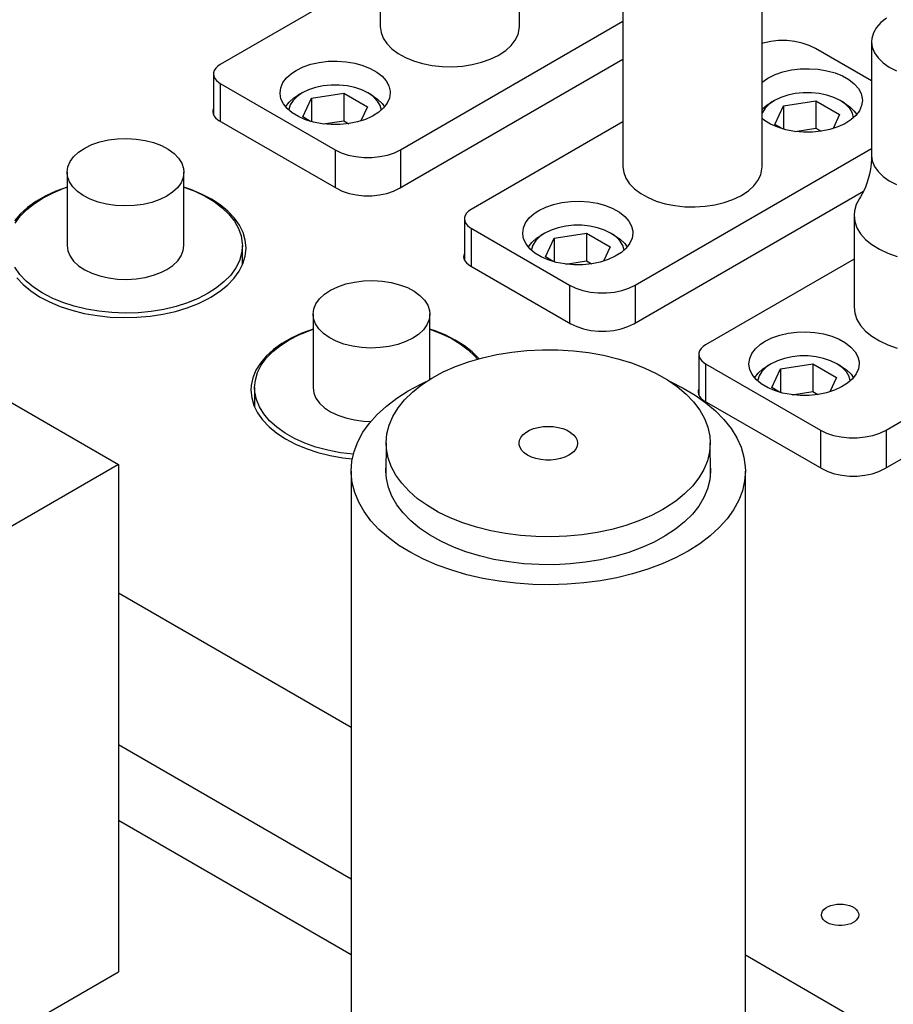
# Model space of a CAD drawing. Header units: inches. Extents: x 3 to 351, y 4 to 271.
# Tile 318 of 530: x 133.03 to 137.74, y 250.75 to 256.05. Entities that reach past the tile are written whole.
import ezdxf

# ---------------------------------------------------------------- set-up
doc = ezdxf.new("R2010")
doc.units = ezdxf.units.IN
doc.header["$LTSCALE"] = 0.5
doc.header["$MEASUREMENT"] = 0
doc.layers.add('DSS', color=7, linetype='Continuous')

msp = doc.modelspace()

# ---------------------------------------------------------------- linework, layer by layer
at = {"layer": 'DSS', "color": 9, "linetype": 'Continuous'}
for p, q in [((134.9765, 256.6344), (134.9765, 256.017)), ((135.7265, 256.017), (135.7265, 256.6344)), ((136.2847, 256.3669), (136.2847, 255.2617)), ((137.0347, 255.2617), (137.0347, 256.3669)), ((137.7049, 256.0628), (137.6744, 256.0382)), ((137.6508, 256.0112), (137.6344, 255.9825)), ((137.6744, 256.0382), (137.6508, 256.0112)), ((137.6259, 255.9527), (137.6246, 255.9354)), ((137.6344, 255.9825), (137.6259, 255.9527)), ((137.6246, 255.9354), (137.6246, 255.323)), ((137.6246, 255.9354), (137.6286, 255.9052)), ((137.6286, 255.9052), (137.6405, 255.8758)), ((137.6405, 255.8758), (137.66, 255.8477)), ((137.66, 255.8477), (137.6867, 255.8217)), ((137.6867, 255.8217), (137.7199, 255.7983)), ((137.7199, 255.7983), (137.7589, 255.7781)), ((137.6246, 255.323), (137.6243, 255.306)), ((137.6223, 255.2772), (137.6187, 255.2491)), ((137.6243, 255.306), (137.6223, 255.2772)), ((137.6135, 255.2222), (137.6071, 255.1968)), ((137.6187, 255.2491), (137.6135, 255.2222)), ((137.5913, 255.1516), (137.5827, 255.1323)), ((137.5996, 255.1732), (137.5913, 255.1516)), ((137.6071, 255.1968), (137.5996, 255.1732)), ((137.5654, 255.1004), (137.5593, 255.0908)), ((137.574, 255.1152), (137.5654, 255.1004)), ((137.5827, 255.1323), (137.574, 255.1152)), ((137.5419, 255.0582), (137.5323, 255.0246)), ((137.5593, 255.0909), (137.5419, 255.0582)), ((137.5323, 255.0246), (137.5303, 255.0004)), ((137.5303, 255.0004), (137.5303, 254.5065)), ((137.5303, 255.0004), (137.5343, 254.9664)), ((137.5343, 254.9664), (137.5462, 254.9329)), ((137.5462, 254.9329), (137.5659, 254.9007)), ((137.5659, 254.9007), (137.5928, 254.8704)), ((131.4448, 254.8825), (133.5661, 253.6578)), ((137.5928, 254.8704), (137.6266, 254.8423)), ((137.6266, 254.8423), (137.6667, 254.8172)), ((137.6667, 254.8172), (137.7122, 254.7955)), ((137.7122, 254.7955), (137.7624, 254.7774)), ((133.5661, 253.6578), (132.5054, 253.0454)), ((133.5661, 253.6578), (133.5661, 250.9241)), ((133.5661, 252.1489), (134.8194, 251.4253)), ((133.5661, 251.7406), (134.8194, 251.017)), ((132.5054, 250.3118), (133.5661, 250.9241))]:
    msp.add_line(p, q, dxfattribs=at)
at = {"layer": 'DSS', "color": 132, "linetype": 'Continuous'}
for p, q in [((134.9765, 256.3108), (134.1141, 255.8129)), ((134.9765, 256.017), (134.9805, 255.9855)), ((135.0864, 255.3536), (136.2847, 256.0454)), ((135.719, 255.9738), (135.726, 256.0051)), ((135.726, 256.0051), (135.7265, 256.017)), ((134.9805, 255.9855), (134.9924, 255.9546)), ((134.9924, 255.9546), (135.012, 255.9251)), ((135.7042, 255.9433), (135.719, 255.9738)), ((135.012, 255.9251), (135.0388, 255.8975)), ((135.0388, 255.8975), (135.0722, 255.8725)), ((135.6525, 255.8878), (135.6819, 255.9145)), ((135.6819, 255.9145), (135.7042, 255.9433)), ((137.0402, 255.9284), (137.0347, 255.9268)), ((137.0811, 255.937), (137.0402, 255.9284)), ((137.124, 255.9413), (137.0811, 255.937)), ((137.1676, 255.9413), (137.124, 255.9413)), ((137.2105, 255.937), (137.1676, 255.9413)), ((137.2515, 255.9284), (137.2105, 255.937)), ((137.2892, 255.9158), (137.2515, 255.9284)), ((137.3226, 255.8996), (137.2892, 255.9158)), ((137.6246, 255.7253), (137.3226, 255.8996)), ((135.0722, 255.8725), (135.1116, 255.8506)), ((135.0793, 255.1454), (136.2847, 255.8413)), ((135.1116, 255.8506), (135.1561, 255.8322)), ((135.5229, 255.8244), (135.5696, 255.8409)), ((135.5696, 255.8409), (135.6117, 255.8611)), ((135.6117, 255.8611), (135.6167, 255.8639)), ((135.6167, 255.8639), (135.6525, 255.8878)), ((134.0892, 255.7923), (134.0818, 255.7805)), ((134.1001, 255.8032), (134.0892, 255.7923)), ((134.1141, 255.8129), (134.1001, 255.8032)), ((134.5229, 255.781), (134.56, 255.7992)), ((134.56, 255.7992), (134.6018, 255.8136)), ((134.6018, 255.8136), (134.6471, 255.8239)), ((134.6471, 255.8239), (134.6948, 255.8298)), ((134.6948, 255.8298), (134.7434, 255.8311)), ((134.7434, 255.8311), (134.7918, 255.8278)), ((134.7918, 255.8278), (134.8385, 255.8199)), ((134.8385, 255.8199), (134.8825, 255.8078)), ((134.8825, 255.8078), (134.9224, 255.7917)), ((134.9224, 255.7917), (134.9572, 255.772)), ((135.1561, 255.8322), (135.2048, 255.8177)), ((135.2048, 255.8177), (135.2566, 255.8075)), ((135.2566, 255.8075), (135.3104, 255.8018)), ((135.3104, 255.8018), (135.3651, 255.8006)), ((135.3651, 255.8006), (135.4195, 255.8041)), ((135.4195, 255.8041), (135.4725, 255.8121)), ((135.4725, 255.8121), (135.5229, 255.8244)), ((137.1927, 255.7831), (137.2403, 255.7889)), ((137.2403, 255.7889), (137.289, 255.7902)), ((137.289, 255.7902), (137.3373, 255.7869)), ((137.3373, 255.7869), (137.3841, 255.7791)), ((134.078, 255.7681), (134.0775, 255.7618)), ((134.0775, 255.7618), (134.0775, 255.5401)), ((134.0775, 255.7618), (134.0794, 255.7493)), ((134.0818, 255.7805), (134.078, 255.7681)), ((134.0794, 255.7493), (134.085, 255.7372)), ((134.085, 255.7372), (134.0942, 255.7258)), ((134.4518, 255.7151), (134.4712, 255.7408)), ((134.4712, 255.7408), (134.4977, 255.7644)), ((134.4977, 255.7644), (134.5229, 255.781)), ((134.9572, 255.772), (134.9859, 255.7494)), ((134.9859, 255.7494), (135.0079, 255.7243)), ((137.0347, 255.7168), (137.0657, 255.7385)), ((137.0657, 255.7385), (137.0685, 255.7401)), ((137.0685, 255.7401), (137.1056, 255.7583)), ((137.1056, 255.7583), (137.1474, 255.7728)), ((137.1474, 255.7728), (137.1927, 255.7831)), ((137.3841, 255.7791), (137.428, 255.767)), ((137.428, 255.767), (137.4679, 255.7509)), ((137.4679, 255.7509), (137.5027, 255.7312)), ((134.0942, 255.7258), (134.1067, 255.7154)), ((134.1067, 255.7154), (134.1141, 255.7108)), ((134.1141, 255.7108), (134.7328, 255.3536)), ((134.436, 255.6598), (134.4399, 255.6878)), ((134.4399, 255.6878), (134.4518, 255.7151)), ((134.6272, 255.6885), (134.5894, 255.6759)), ((134.6681, 255.6971), (134.6272, 255.6885)), ((134.711, 255.7015), (134.6681, 255.6971)), ((134.7546, 255.7015), (134.711, 255.7015)), ((134.7975, 255.6971), (134.7546, 255.7015)), ((134.8385, 255.6885), (134.7975, 255.6971)), ((134.8762, 255.6759), (134.8385, 255.6885)), ((135.0079, 255.7243), (135.0224, 255.6974)), ((135.0224, 255.6974), (135.0292, 255.6696)), ((137.5027, 255.7312), (137.5315, 255.7085)), ((137.5315, 255.7085), (137.5535, 255.6834)), ((137.5535, 255.6834), (137.568, 255.6566)), ((134.436, 255.656), (134.436, 255.6598)), ((134.4411, 255.6281), (134.436, 255.656)), ((134.454, 255.601), (134.4411, 255.6281)), ((134.4853, 255.6093), (134.5112, 255.6322)), ((134.528, 255.6405), (134.5062, 255.6187)), ((134.5112, 255.6322), (134.534, 255.647)), ((134.556, 255.6598), (134.528, 255.6405)), ((134.556, 255.6598), (134.534, 255.647)), ((134.5561, 255.6598), (134.556, 255.6598)), ((134.5894, 255.6759), (134.5561, 255.6598)), ((134.5586, 255.5308), (134.6052, 255.6314)), ((134.6052, 255.6314), (134.7795, 255.6583)), ((134.6052, 255.6314), (134.6052, 255.505)), ((134.7795, 255.6583), (134.9071, 255.5847)), ((134.7795, 255.6583), (134.7795, 255.5097)), ((134.9096, 255.6598), (134.8762, 255.6759)), ((134.9317, 255.647), (134.9096, 255.6598)), ((134.9137, 255.6573), (134.9096, 255.6598)), ((134.941, 255.6377), (134.9137, 255.6573)), ((134.9317, 255.647), (134.9623, 255.6261)), ((134.9618, 255.6156), (134.941, 255.6377)), ((135.0257, 255.6318), (135.0138, 255.6045)), ((135.0297, 255.6598), (135.0257, 255.6318)), ((135.0292, 255.6696), (135.0297, 255.6598)), ((137.135, 255.6351), (137.1016, 255.6189)), ((137.1728, 255.6477), (137.135, 255.6351)), ((137.2137, 255.6563), (137.1728, 255.6477)), ((137.2566, 255.6607), (137.2137, 255.6563)), ((137.3002, 255.6607), (137.2566, 255.6607)), ((137.3431, 255.6563), (137.3002, 255.6607)), ((137.3841, 255.6477), (137.3431, 255.6563)), ((137.4218, 255.6351), (137.3841, 255.6477)), ((137.4552, 255.6189), (137.4218, 255.6351)), ((137.568, 255.6566), (137.5748, 255.6288)), ((137.5748, 255.6288), (137.5753, 255.6189)), ((134.0775, 255.5754), (134.0739, 255.564)), ((134.4744, 255.5755), (134.454, 255.601)), ((134.4664, 255.5842), (134.4853, 255.6093)), ((134.5017, 255.5522), (134.4744, 255.5755)), ((134.4913, 255.5951), (134.4838, 255.5703)), ((134.5062, 255.6187), (134.4913, 255.5951)), ((134.9071, 255.5847), (134.8716, 255.5083)), ((134.9758, 255.5918), (134.9618, 255.6156)), ((134.9623, 255.6261), (134.9863, 255.6025)), ((134.9944, 255.5787), (134.9679, 255.5551)), ((134.9823, 255.5669), (134.9758, 255.5918)), ((134.9863, 255.6025), (134.9993, 255.5842)), ((135.0138, 255.6045), (134.9944, 255.5787)), ((137.0347, 255.5724), (137.0617, 255.5949)), ((137.0518, 255.5779), (137.0369, 255.5542)), ((137.0736, 255.5997), (137.0518, 255.5779)), ((137.0617, 255.5949), (137.0795, 255.6062)), ((137.1016, 255.6189), (137.0736, 255.5997)), ((137.1016, 255.6189), (137.0795, 255.6062)), ((137.1016, 255.6189), (137.1016, 255.6189)), ((137.1041, 255.4899), (137.1508, 255.5905)), ((137.1508, 255.5905), (137.3251, 255.6175)), ((137.1508, 255.5905), (137.1508, 255.4642)), ((137.3251, 255.6175), (137.4527, 255.5438)), ((137.3251, 255.6175), (137.3251, 255.4689)), ((137.4773, 255.6062), (137.4552, 255.6189)), ((137.4593, 255.6165), (137.4552, 255.6189)), ((137.4865, 255.5969), (137.4593, 255.6165)), ((137.4773, 255.6062), (137.5079, 255.5853)), ((137.5074, 255.5748), (137.4865, 255.5969)), ((137.5214, 255.5509), (137.5074, 255.5748)), ((137.5079, 255.5853), (137.5319, 255.5617)), ((137.5713, 255.5909), (137.5594, 255.5637)), ((137.5753, 255.6189), (137.5713, 255.5909)), ((134.0739, 255.564), (134.0734, 255.5577)), ((134.0734, 255.5577), (134.0751, 255.5462)), ((134.0751, 255.5462), (134.0803, 255.535)), ((134.0803, 255.535), (134.0888, 255.5245)), ((134.0888, 255.5245), (134.1003, 255.515)), ((134.4838, 255.5703), (134.4833, 255.5669)), ((134.5353, 255.5318), (134.5017, 255.5522)), ((134.5742, 255.5149), (134.5353, 255.5318)), ((134.6012, 255.5062), (134.5586, 255.5308)), ((134.9351, 255.5343), (134.8969, 255.5169)), ((134.9679, 255.5551), (134.9351, 255.5343)), ((137.0369, 255.5542), (137.0347, 255.549)), ((137.0473, 255.5114), (137.0347, 255.5211)), ((137.4527, 255.5438), (137.4172, 255.4674)), ((137.54, 255.5379), (137.5135, 255.5143)), ((137.5279, 255.5261), (137.5214, 255.5509)), ((137.5319, 255.5617), (137.5449, 255.5434)), ((137.5594, 255.5637), (137.54, 255.5379)), ((134.1003, 255.515), (134.107, 255.5108)), ((134.107, 255.5108), (134.7399, 255.1454)), ((134.6173, 255.5019), (134.5742, 255.5149)), ((134.6636, 255.4931), (134.6173, 255.5019)), ((134.7117, 255.4888), (134.6636, 255.4931)), ((134.6681, 255.4925), (134.7795, 255.5097)), ((134.7604, 255.4891), (134.7117, 255.4888)), ((134.8083, 255.494), (134.7604, 255.4891)), ((134.7795, 255.5097), (134.8071, 255.4938)), ((134.8543, 255.5034), (134.8083, 255.494)), ((134.8969, 255.5169), (134.8543, 255.5034)), ((136.2847, 255.5045), (135.4665, 255.0321)), ((137.0809, 255.491), (137.0473, 255.5114)), ((137.1198, 255.4741), (137.0809, 255.491)), ((137.1467, 255.4653), (137.1041, 255.4899)), ((137.1629, 255.4611), (137.1198, 255.4741)), ((137.2137, 255.4517), (137.3251, 255.4689)), ((137.3251, 255.4689), (137.3527, 255.453)), ((137.4425, 255.4761), (137.3998, 255.4625)), ((137.4807, 255.4935), (137.4425, 255.4761)), ((137.5135, 255.5143), (137.4807, 255.4935)), ((137.2092, 255.4523), (137.1629, 255.4611)), ((137.2573, 255.448), (137.2092, 255.4523)), ((137.306, 255.4483), (137.2573, 255.448)), ((137.3539, 255.4532), (137.306, 255.4483)), ((137.3998, 255.4625), (137.3539, 255.4532)), ((134.7328, 255.3536), (134.7662, 255.3374)), ((134.7662, 255.3374), (134.8039, 255.3248)), ((134.8039, 255.3248), (134.8449, 255.3162)), ((134.8449, 255.3162), (134.8878, 255.3119)), ((134.8878, 255.3119), (134.9314, 255.3119)), ((134.9314, 255.3119), (134.9743, 255.3162)), ((134.9743, 255.3162), (135.0153, 255.3248)), ((135.0153, 255.3248), (135.053, 255.3374)), ((135.053, 255.3374), (135.0864, 255.3536)), ((136.3503, 254.6239), (137.6246, 255.3595)), ((136.2847, 255.2617), (136.2887, 255.2302)), ((137.0341, 255.2498), (137.0347, 255.2617)), ((136.2887, 255.2302), (136.3006, 255.1994)), ((137.0123, 255.1881), (137.0271, 255.2185)), ((137.0271, 255.2185), (137.0341, 255.2498)), ((133.2883, 255.1519), (133.2273, 255.1297)), ((133.9548, 255.1393), (133.9182, 255.1519)), ((136.3006, 255.1994), (136.3201, 255.1699)), ((136.3201, 255.1699), (136.3469, 255.1423)), ((136.9606, 255.1326), (136.99, 255.1592)), ((136.99, 255.1592), (137.0123, 255.1881)), ((133.1709, 255.1038), (133.1199, 255.0745)), ((133.2273, 255.1297), (133.1709, 255.1038)), ((134.0132, 255.1148), (133.9548, 255.1393)), ((134.0664, 255.0868), (134.0132, 255.1148)), ((134.7399, 255.1454), (134.7719, 255.1299)), ((134.7719, 255.1299), (134.8082, 255.1178)), ((134.8082, 255.1178), (134.8475, 255.1095)), ((134.8475, 255.1095), (134.8887, 255.1053)), ((134.8887, 255.1053), (134.9305, 255.1053)), ((134.9305, 255.1053), (134.9717, 255.1095)), ((134.9717, 255.1095), (135.011, 255.1178)), ((135.011, 255.1178), (135.0473, 255.1299)), ((135.0473, 255.1299), (135.0793, 255.1454)), ((136.3433, 254.4156), (137.582, 255.1308)), ((136.3469, 255.1423), (136.3804, 255.1173)), ((136.3804, 255.1173), (136.4198, 255.0953)), ((136.8778, 255.0856), (136.9198, 255.1058)), ((136.9198, 255.1058), (136.9249, 255.1086)), ((136.9249, 255.1086), (136.9606, 255.1326)), ((133.1199, 255.0745), (133.0748, 255.042)), ((134.114, 255.0556), (134.0664, 255.0868)), ((134.1553, 255.0215), (134.114, 255.0556)), ((135.8311, 255.0257), (135.8682, 255.0439)), ((135.8682, 255.0439), (135.91, 255.0583)), ((135.91, 255.0583), (135.9553, 255.0686)), ((135.9553, 255.0686), (136.0029, 255.0745)), ((136.0029, 255.0745), (136.0515, 255.0758)), ((136.0515, 255.0758), (136.0999, 255.0725)), ((136.0999, 255.0725), (136.1467, 255.0647)), ((136.1467, 255.0647), (136.1906, 255.0526)), ((136.1906, 255.0526), (136.2305, 255.0364)), ((136.4198, 255.0953), (136.4643, 255.077)), ((136.4643, 255.077), (136.5129, 255.0625)), ((136.5129, 255.0625), (136.5647, 255.0523)), ((136.5647, 255.0523), (136.6186, 255.0465)), ((136.6186, 255.0465), (136.6733, 255.0454)), ((136.6733, 255.0454), (136.7277, 255.0488)), ((136.7277, 255.0488), (136.7806, 255.0568)), ((136.7806, 255.0568), (136.831, 255.0691)), ((136.831, 255.0691), (136.8778, 255.0856)), ((133.0362, 255.0069), (133.0046, 254.9695)), ((133.0748, 255.042), (133.0362, 255.0069)), ((134.1899, 254.985), (134.1553, 255.0215)), ((135.4341, 254.9997), (135.4303, 254.9874)), ((135.4416, 255.0116), (135.4341, 254.9997)), ((135.4524, 255.0225), (135.4416, 255.0116)), ((135.4665, 255.0321), (135.4524, 255.0225)), ((135.7794, 254.9856), (135.8059, 255.0092)), ((135.8059, 255.0092), (135.8311, 255.0257)), ((136.2305, 255.0364), (136.2653, 255.0168)), ((136.2653, 255.0168), (136.2941, 254.9941)), ((136.2941, 254.9941), (136.316, 254.969)), ((134.2172, 254.9465), (134.1899, 254.985)), ((134.2369, 254.9065), (134.2172, 254.9465)), ((135.4303, 254.9874), (135.4298, 254.9811)), ((135.4298, 254.9811), (135.4298, 254.7593)), ((135.4298, 254.9811), (135.4317, 254.9685)), ((135.4317, 254.9685), (135.4374, 254.9564)), ((135.4374, 254.9564), (135.4466, 254.945)), ((135.4466, 254.945), (135.4591, 254.9347)), ((135.7481, 254.9325), (135.76, 254.9598)), ((135.76, 254.9598), (135.7794, 254.9856)), ((135.9763, 254.9419), (135.9353, 254.9333)), ((136.0192, 254.9462), (135.9763, 254.9419)), ((136.0628, 254.9462), (136.0192, 254.9462)), ((136.1057, 254.9419), (136.0628, 254.9462)), ((136.1466, 254.9333), (136.1057, 254.9419)), ((136.316, 254.969), (136.3306, 254.9422)), ((136.3306, 254.9422), (136.3374, 254.9143)), ((134.2488, 254.8654), (134.2369, 254.9065)), ((135.4591, 254.9347), (135.4665, 254.93)), ((135.4665, 254.93), (135.9968, 254.6239)), ((135.7441, 254.9045), (135.7481, 254.9325)), ((135.7442, 254.9008), (135.7441, 254.9045)), ((135.7492, 254.8728), (135.7442, 254.9008)), ((135.8362, 254.8852), (135.8144, 254.8635)), ((135.8194, 254.8769), (135.8421, 254.8918)), ((135.8642, 254.9045), (135.8362, 254.8852)), ((135.8642, 254.9045), (135.8421, 254.8918)), ((135.8976, 254.9207), (135.8642, 254.9045)), ((135.8642, 254.9045), (135.8642, 254.9045)), ((135.9353, 254.9333), (135.8976, 254.9207)), ((135.9134, 254.8761), (136.0877, 254.9031)), ((136.0877, 254.9031), (136.2152, 254.8294)), ((136.0877, 254.9031), (136.0877, 254.7545)), ((136.1844, 254.9207), (136.1466, 254.9333)), ((136.2178, 254.9045), (136.1844, 254.9207)), ((136.2399, 254.8918), (136.2178, 254.9045)), ((136.2219, 254.9021), (136.2178, 254.9045)), ((136.2491, 254.8824), (136.2219, 254.9021)), ((136.2399, 254.8918), (136.2704, 254.8709)), ((136.3378, 254.9045), (136.3339, 254.8765)), ((136.3374, 254.9143), (136.3378, 254.9045)), ((134.2528, 254.8239), (134.2488, 254.8654)), ((135.7621, 254.8457), (135.7492, 254.8728)), ((135.7825, 254.8202), (135.7621, 254.8457)), ((135.7745, 254.8289), (135.7934, 254.854)), ((135.7995, 254.8398), (135.7919, 254.815)), ((135.7934, 254.854), (135.8194, 254.8769)), ((135.8144, 254.8635), (135.7995, 254.8398)), ((135.8667, 254.7755), (135.9134, 254.8761)), ((135.9134, 254.8761), (135.9134, 254.7498)), ((136.27, 254.8603), (136.2491, 254.8824)), ((136.2839, 254.8365), (136.27, 254.8603)), ((136.2704, 254.8709), (136.2945, 254.8473)), ((136.2905, 254.8116), (136.2839, 254.8365)), ((136.2945, 254.8473), (136.3074, 254.8289)), ((136.322, 254.8492), (136.3026, 254.8235)), ((136.3339, 254.8765), (136.322, 254.8492)), ((134.2357, 254.7382), (134.2482, 254.7792)), ((134.2482, 254.7792), (134.2528, 254.8207)), ((134.2528, 254.8207), (134.2528, 254.8239)), ((135.4262, 254.7832), (135.4257, 254.7769)), ((135.4298, 254.7946), (135.4262, 254.7832)), ((135.8099, 254.7969), (135.7825, 254.8202)), ((135.7919, 254.815), (135.7915, 254.8116)), ((135.8434, 254.7766), (135.8099, 254.7969)), ((136.2152, 254.8294), (136.1798, 254.753)), ((136.2433, 254.7791), (136.2051, 254.7617)), ((136.2761, 254.7999), (136.2433, 254.7791)), ((136.3026, 254.8235), (136.2761, 254.7999)), ((134.2153, 254.6983), (134.2357, 254.7382)), ((135.4257, 254.7769), (135.4274, 254.7654)), ((135.4274, 254.7654), (135.4326, 254.7542)), ((135.4326, 254.7542), (135.4411, 254.7437)), ((135.4411, 254.7437), (135.4526, 254.7343)), ((135.4526, 254.7343), (135.4594, 254.73)), ((135.4594, 254.73), (136.0039, 254.4156)), ((135.8823, 254.7597), (135.8434, 254.7766)), ((135.9093, 254.7509), (135.8667, 254.7755)), ((135.9255, 254.7466), (135.8823, 254.7597)), ((135.9717, 254.7379), (135.9255, 254.7466)), ((136.0198, 254.7336), (135.9717, 254.7379)), ((135.9763, 254.7372), (136.0877, 254.7545)), ((136.0685, 254.7339), (136.0198, 254.7336)), ((136.1165, 254.7388), (136.0685, 254.7339)), ((136.0877, 254.7545), (136.1152, 254.7386)), ((136.1624, 254.7481), (136.1165, 254.7388)), ((136.2051, 254.7617), (136.1624, 254.7481)), ((137.5303, 254.7642), (136.7304, 254.3024)), ((134.1875, 254.6599), (134.2153, 254.6983)), ((133.0166, 254.6628), (133.0511, 254.6263)), ((133.0511, 254.6263), (133.0924, 254.5922)), ((134.1106, 254.5897), (134.1524, 254.6236)), ((134.1524, 254.6236), (134.1875, 254.6599)), ((135.9968, 254.6239), (136.0302, 254.6077)), ((136.317, 254.6077), (136.3503, 254.6239)), ((137.7027, 253.8431), (139.1169, 254.6596)), ((133.0924, 254.5922), (133.14, 254.561)), ((134.0626, 254.5587), (134.1106, 254.5897)), ((136.0302, 254.6077), (136.0679, 254.5951)), ((136.0679, 254.5951), (136.1089, 254.5865)), ((136.1089, 254.5865), (136.1518, 254.5821)), ((136.1518, 254.5821), (136.1953, 254.5821)), ((136.1953, 254.5821), (136.2383, 254.5865)), ((136.2383, 254.5865), (136.2792, 254.5951)), ((136.2792, 254.5951), (136.317, 254.6077)), ((133.14, 254.561), (133.1933, 254.5329)), ((133.1933, 254.5329), (133.2516, 254.5085)), ((133.9361, 254.5018), (133.9958, 254.5251)), ((133.9958, 254.5251), (134.0507, 254.552)), ((134.0507, 254.552), (134.0626, 254.5587)), ((133.2516, 254.5085), (133.3143, 254.488)), ((133.3143, 254.488), (133.3805, 254.4716)), ((133.3805, 254.4716), (133.4495, 254.4595)), ((133.7355, 254.4567), (133.8051, 254.4674)), ((133.8051, 254.4674), (133.8722, 254.4825)), ((133.8722, 254.4825), (133.9361, 254.5018)), ((137.5303, 254.5065), (137.5343, 254.4724)), ((137.5343, 254.4724), (137.5462, 254.439)), ((133.4495, 254.4595), (133.5203, 254.4519)), ((133.5203, 254.4519), (133.5922, 254.4489)), ((133.5922, 254.4489), (133.6642, 254.4505)), ((133.6642, 254.4505), (133.7355, 254.4567)), ((136.0039, 254.4156), (136.0359, 254.4001)), ((136.3112, 254.4001), (136.3433, 254.4156)), ((137.5462, 254.439), (137.5659, 254.4068)), ((137.5659, 254.4068), (137.5928, 254.3764)), ((137.6956, 253.6349), (139.124, 254.4595)), ((134.5531, 254.3643), (134.4967, 254.3384)), ((134.6141, 254.3864), (134.5531, 254.3643)), ((135.2671, 254.3787), (135.244, 254.3864)), ((135.3265, 254.3551), (135.2671, 254.3787)), ((135.3809, 254.3279), (135.3265, 254.3551)), ((136.0359, 254.4001), (136.0721, 254.388)), ((136.0721, 254.388), (136.1114, 254.3798)), ((136.1114, 254.3798), (136.1526, 254.3756)), ((136.1526, 254.3756), (136.1945, 254.3756)), ((136.1945, 254.3756), (136.2357, 254.3798)), ((136.2357, 254.3798), (136.275, 254.388)), ((136.275, 254.388), (136.3112, 254.4001)), ((137.088, 254.3397), (137.1297, 254.3541)), ((137.1297, 254.3541), (137.175, 254.3644)), ((137.175, 254.3644), (137.2227, 254.3703)), ((137.2227, 254.3703), (137.2713, 254.3716)), ((137.2713, 254.3716), (137.3197, 254.3683)), ((137.3197, 254.3683), (137.3664, 254.3605)), ((137.3664, 254.3605), (137.4104, 254.3483)), ((137.5928, 254.3764), (137.6266, 254.3484)), ((134.4457, 254.309), (134.4006, 254.2765)), ((134.4967, 254.3384), (134.4457, 254.309)), ((135.4298, 254.2973), (135.3809, 254.3279)), ((136.7304, 254.3024), (136.7164, 254.2927)), ((136.9992, 254.2814), (137.0256, 254.305)), ((137.0256, 254.305), (137.0508, 254.3215)), ((137.0508, 254.3215), (137.088, 254.3397)), ((137.4104, 254.3483), (137.4503, 254.3322)), ((137.4503, 254.3322), (137.4851, 254.3126)), ((137.4851, 254.3126), (137.5138, 254.2899)), ((137.6266, 254.3484), (137.6667, 254.3233)), ((137.6667, 254.3233), (137.7122, 254.3015)), ((137.7122, 254.3015), (137.7624, 254.2835)), ((134.4006, 254.2765), (134.362, 254.2414)), ((135.4726, 254.2638), (135.4298, 254.2973)), ((135.5086, 254.2278), (135.4726, 254.2638)), ((136.6943, 254.2576), (136.6938, 254.2513)), ((136.6938, 254.2513), (136.6938, 254.0295)), ((136.6938, 254.2513), (136.6957, 254.2388)), ((136.6981, 254.27), (136.6943, 254.2576)), ((136.7055, 254.2818), (136.6981, 254.27)), ((136.7164, 254.2927), (136.7055, 254.2818)), ((136.9679, 254.2283), (136.9797, 254.2556)), ((136.9797, 254.2556), (136.9992, 254.2814)), ((137.5138, 254.2899), (137.5358, 254.2648)), ((137.5358, 254.2648), (137.5504, 254.238)), ((134.3304, 254.204), (134.3061, 254.1648)), ((134.362, 254.2414), (134.3304, 254.204)), ((136.6957, 254.2388), (136.7013, 254.2266)), ((136.7013, 254.2266), (136.7105, 254.2152)), ((136.7105, 254.2152), (136.723, 254.2049)), ((136.723, 254.2049), (136.7304, 254.2003)), ((136.7304, 254.2003), (137.3491, 253.8431)), ((136.9639, 254.2003), (136.9679, 254.2283)), ((136.9639, 254.1966), (136.9639, 254.2003)), ((136.969, 254.1686), (136.9639, 254.1966)), ((137.084, 254.2003), (137.0559, 254.181)), ((137.084, 254.2003), (137.0619, 254.1875)), ((137.1173, 254.2165), (137.084, 254.2003)), ((137.084, 254.2003), (137.084, 254.2003)), ((137.1551, 254.2291), (137.1173, 254.2165)), ((137.1332, 254.1719), (137.3074, 254.1989)), ((137.196, 254.2377), (137.1551, 254.2291)), ((137.2389, 254.242), (137.196, 254.2377)), ((137.2825, 254.242), (137.2389, 254.242)), ((137.3254, 254.2377), (137.2825, 254.242)), ((137.3074, 254.1989), (137.435, 254.1252)), ((137.3074, 254.1989), (137.3074, 254.0503)), ((137.3664, 254.2291), (137.3254, 254.2377)), ((137.4041, 254.2165), (137.3664, 254.2291)), ((137.4375, 254.2003), (137.4041, 254.2165)), ((137.4596, 254.1875), (137.4375, 254.2003)), ((137.4416, 254.1979), (137.4375, 254.2003)), ((137.4689, 254.1782), (137.4416, 254.1979)), ((137.5504, 254.238), (137.5571, 254.2101)), ((137.5576, 254.2003), (137.5536, 254.1723)), ((137.5571, 254.2101), (137.5576, 254.2003)), ((134.3061, 254.1648), (134.2896, 254.1244)), ((136.9819, 254.1415), (136.969, 254.1686)), ((137.0023, 254.116), (136.9819, 254.1415)), ((136.9943, 254.1247), (137.0132, 254.1498)), ((137.0132, 254.1498), (137.0391, 254.1727)), ((137.0342, 254.1592), (137.0193, 254.1356)), ((137.0559, 254.181), (137.0342, 254.1592)), ((137.0391, 254.1727), (137.0619, 254.1875)), ((137.0865, 254.0713), (137.1332, 254.1719)), ((137.1332, 254.1719), (137.1332, 254.0455)), ((137.4596, 254.1875), (137.4902, 254.1666)), ((137.4897, 254.1561), (137.4689, 254.1782)), ((137.5037, 254.1323), (137.4897, 254.1561)), ((137.4902, 254.1666), (137.5142, 254.1431)), ((137.5142, 254.1431), (137.5272, 254.1247)), ((137.5417, 254.145), (137.5223, 254.1192)), ((137.5536, 254.1723), (137.5417, 254.145)), ((134.2896, 254.1244), (134.2808, 254.0831)), ((137.0296, 254.0927), (137.0023, 254.116)), ((137.0117, 254.1108), (137.0112, 254.1074)), ((137.0193, 254.1356), (137.0117, 254.1108)), ((137.0632, 254.0724), (137.0296, 254.0927)), ((137.435, 254.1252), (137.3995, 254.0488)), ((137.4958, 254.0956), (137.463, 254.0749)), ((137.5223, 254.1192), (137.4958, 254.0956)), ((137.5102, 254.1074), (137.5037, 254.1323)), ((134.2808, 254.0831), (134.2794, 254.0584)), ((134.2794, 254.0584), (134.2834, 254.0169)), ((136.6902, 254.0535), (136.6896, 254.0472)), ((136.6896, 254.0472), (136.6914, 254.0357)), ((136.6938, 254.0649), (136.6902, 254.0535)), ((136.6914, 254.0357), (136.6966, 254.0245)), ((137.1021, 254.0554), (137.0632, 254.0724)), ((137.1291, 254.0467), (137.0865, 254.0713)), ((137.1452, 254.0424), (137.1021, 254.0554)), ((137.1915, 254.0336), (137.1452, 254.0424)), ((137.196, 254.033), (137.3074, 254.0503)), ((137.3074, 254.0503), (137.335, 254.0343)), ((137.3822, 254.0439), (137.3362, 254.0345)), ((137.4248, 254.0575), (137.3822, 254.0439)), ((137.463, 254.0749), (137.4248, 254.0575)), ((134.2834, 254.0169), (134.2954, 253.9759)), ((136.6966, 254.0245), (136.7051, 254.014)), ((136.7051, 254.014), (136.7166, 254.0045)), ((136.7166, 254.0045), (136.7233, 254.0003)), ((136.7233, 254.0003), (137.3562, 253.6349)), ((137.2396, 254.0293), (137.1915, 254.0336)), ((137.2883, 254.0296), (137.2396, 254.0293)), ((137.3362, 254.0345), (137.2883, 254.0296)), ((134.2954, 253.9759), (134.3151, 253.9359)), ((134.3151, 253.9359), (134.3424, 253.8973)), ((134.3424, 253.8973), (134.3769, 253.8608)), ((134.3769, 253.8608), (134.4182, 253.8267)), ((134.4182, 253.8267), (134.4658, 253.7955)), ((137.3491, 253.8431), (137.3825, 253.8269)), ((137.3825, 253.8269), (137.4202, 253.8143)), ((137.6316, 253.8143), (137.6693, 253.8269)), ((137.6693, 253.8269), (137.7027, 253.8431)), ((134.4658, 253.7955), (134.5191, 253.7675)), ((137.4202, 253.8143), (137.4612, 253.8057)), ((137.4612, 253.8057), (137.5041, 253.8014)), ((137.5041, 253.8014), (137.5477, 253.8014)), ((137.5477, 253.8014), (137.5906, 253.8057)), ((137.5906, 253.8057), (137.6316, 253.8143)), ((134.5191, 253.7675), (134.5775, 253.7431)), ((134.5775, 253.7431), (134.6401, 253.7225)), ((134.6401, 253.7225), (134.7063, 253.7061)), ((134.7063, 253.7061), (134.7753, 253.694)), ((134.7753, 253.694), (134.8256, 253.6882)), ((137.3562, 253.6349), (137.3882, 253.6194)), ((137.3882, 253.6194), (137.4245, 253.6073)), ((137.6273, 253.6073), (137.6636, 253.6194)), ((137.6636, 253.6194), (137.6956, 253.6349)), ((137.4245, 253.6073), (137.4638, 253.599)), ((137.4638, 253.599), (137.505, 253.5948)), ((137.505, 253.5948), (137.5468, 253.5948)), ((137.5468, 253.5948), (137.588, 253.599)), ((137.588, 253.599), (137.6273, 253.6073)), ((133.5661, 252.9654), (134.8194, 252.2418)), ((133.5661, 252.1489), (134.8194, 251.4253)), ((137.3906, 251.2748), (137.4049, 251.2806)), ((137.4049, 251.2806), (137.4208, 251.2848)), ((137.4208, 251.2848), (137.4377, 251.2875)), ((137.4377, 251.2875), (137.4552, 251.2883)), ((137.4552, 251.2883), (137.4726, 251.2875)), ((137.4726, 251.2875), (137.4896, 251.2848)), ((137.4896, 251.2848), (137.5054, 251.2806)), ((137.5054, 251.2806), (137.5198, 251.2748)), ((137.3547, 251.2303), (137.3562, 251.2404)), ((137.3551, 251.2253), (137.3547, 251.2303)), ((137.3581, 251.2153), (137.3551, 251.2253)), ((137.3562, 251.2404), (137.3607, 251.2502)), ((137.3607, 251.2502), (137.3682, 251.2593)), ((137.3682, 251.2593), (137.3782, 251.2676)), ((137.3782, 251.2676), (137.3906, 251.2748)), ((137.5198, 251.2748), (137.5322, 251.2676)), ((137.5322, 251.2676), (137.5422, 251.2593)), ((137.5422, 251.2593), (137.5496, 251.2502)), ((137.5496, 251.2502), (137.5542, 251.2404)), ((137.5542, 251.2404), (137.5557, 251.2303)), ((137.5557, 251.2303), (137.5542, 251.2202)), ((137.3641, 251.2058), (137.3581, 251.2153)), ((137.3729, 251.197), (137.3641, 251.2058)), ((137.3841, 251.1893), (137.3729, 251.197)), ((137.3975, 251.1828), (137.3841, 251.1893)), ((137.4127, 251.1777), (137.3975, 251.1828)), ((137.4292, 251.1743), (137.4127, 251.1777)), ((137.4464, 251.1725), (137.4292, 251.1743)), ((137.4639, 251.1725), (137.4464, 251.1725)), ((137.4812, 251.1743), (137.4639, 251.1725)), ((137.4977, 251.1777), (137.4812, 251.1743)), ((137.5128, 251.1828), (137.4977, 251.1777)), ((137.5263, 251.1893), (137.5128, 251.1828)), ((137.5322, 251.193), (137.5263, 251.1893)), ((137.5422, 251.2013), (137.5322, 251.193)), ((137.5496, 251.2105), (137.5422, 251.2013)), ((137.5542, 251.2202), (137.5496, 251.2105)), ((136.9444, 251.0149), (138.5158, 250.1076))]:
    msp.add_line(p, q, dxfattribs=at)
at = {"layer": 'DSS', "color": 96, "linetype": 'Continuous'}
for p, q in [((134.1141, 255.7108), (134.1141, 255.5067)), ((133.3502, 255.3404), (133.3831, 255.3622)), ((133.3831, 255.3622), (133.4217, 255.3807)), ((133.4217, 255.3807), (133.4648, 255.3955)), ((133.4648, 255.3955), (133.5115, 255.4061)), ((133.5115, 255.4061), (133.5605, 255.4123)), ((133.5605, 255.4123), (133.6106, 255.4139)), ((133.6106, 255.4139), (133.6605, 255.411)), ((133.6605, 255.411), (133.7089, 255.4034)), ((133.7089, 255.4034), (133.7547, 255.3916)), ((133.7547, 255.3916), (133.7966, 255.3757)), ((133.7966, 255.3757), (133.8336, 255.3561)), ((133.3041, 255.2891), (133.3236, 255.3158)), ((133.3236, 255.3158), (133.3502, 255.3404)), ((133.8336, 255.3561), (133.8648, 255.3335)), ((133.8648, 255.3335), (133.8893, 255.3082)), ((134.7328, 255.3536), (134.7328, 255.1495)), ((135.0864, 255.3536), (135.0864, 255.1495)), ((137.6246, 255.323), (137.6286, 255.2928)), ((133.2883, 255.2321), (133.2923, 255.261)), ((133.2923, 255.261), (133.3041, 255.2891)), ((133.8893, 255.3082), (133.9066, 255.281)), ((133.9066, 255.281), (133.9162, 255.2526)), ((137.6286, 255.2928), (137.6405, 255.2634)), ((137.6405, 255.2634), (137.66, 255.2353)), ((133.2883, 255.2321), (133.2883, 254.8367)), ((133.2907, 255.2096), (133.2883, 255.2321)), ((133.3009, 255.1812), (133.2907, 255.2096)), ((133.9142, 255.2033), (133.9023, 255.1751)), ((133.9182, 255.2321), (133.9142, 255.2033)), ((133.9162, 255.2526), (133.9182, 255.2321)), ((133.9182, 254.8367), (133.9182, 255.2321)), ((137.66, 255.2353), (137.6867, 255.2093)), ((137.6867, 255.2093), (137.7199, 255.186)), ((133.2705, 255.1456), (133.2883, 255.1517)), ((133.3187, 255.1542), (133.3009, 255.1812)), ((133.3437, 255.1291), (133.3187, 255.1542)), ((133.9023, 255.1751), (133.8828, 255.1485)), ((133.9182, 255.1517), (133.9775, 255.1293)), ((137.7199, 255.186), (137.7589, 255.1658)), ((133.1594, 255.0948), (133.2125, 255.122)), ((133.2125, 255.122), (133.2705, 255.1456)), ((133.3754, 255.1066), (133.3437, 255.1291)), ((133.4128, 255.0873), (133.3754, 255.1066)), ((133.8259, 255.1036), (133.7878, 255.0848)), ((133.8563, 255.1239), (133.8259, 255.1036)), ((133.8828, 255.1485), (133.8563, 255.1239)), ((133.9775, 255.1293), (134.0321, 255.1031)), ((134.0321, 255.1031), (134.0813, 255.0736)), ((133.0707, 255.031), (133.1119, 255.0644)), ((133.1119, 255.0644), (133.1594, 255.0948)), ((133.455, 255.0717), (133.4128, 255.0873)), ((133.501, 255.0601), (133.455, 255.0717)), ((133.5496, 255.053), (133.501, 255.0601)), ((133.5995, 255.0503), (133.5496, 255.053)), ((133.6496, 255.0523), (133.5995, 255.0503)), ((133.6985, 255.0588), (133.6496, 255.0523)), ((133.7449, 255.0697), (133.6985, 255.0588)), ((133.7878, 255.0848), (133.7449, 255.0697)), ((134.0813, 255.0736), (134.1244, 255.041)), ((133.009, 254.9574), (133.0362, 254.9952)), ((133.0362, 254.9952), (133.0707, 255.031)), ((134.1244, 255.041), (134.1609, 255.0059)), ((134.1609, 255.0059), (134.1903, 254.9686)), ((134.1903, 254.9686), (134.2123, 254.9296)), ((134.2123, 254.9296), (134.2265, 254.8895)), ((134.2265, 254.8895), (134.2328, 254.8487)), ((135.4665, 254.93), (135.4665, 254.7259)), ((133.2883, 254.8367), (133.2923, 254.8079)), ((133.9148, 254.81), (133.9182, 254.8367)), ((134.2331, 254.8367), (134.2291, 254.7958)), ((134.2328, 254.8487), (134.2331, 254.8367)), ((134.2331, 254.7323), (134.2331, 254.8367)), ((133.2923, 254.8079), (133.3041, 254.7797)), ((133.3041, 254.7797), (133.3236, 254.7531)), ((133.8845, 254.755), (133.9034, 254.7818)), ((133.9034, 254.7818), (133.9148, 254.81)), ((134.2291, 254.7958), (134.2172, 254.7555)), ((133.3236, 254.7531), (133.3502, 254.7285)), ((133.3502, 254.7285), (133.3831, 254.7067)), ((133.8259, 254.7082), (133.8585, 254.7302)), ((133.8585, 254.7302), (133.8845, 254.755)), ((134.2172, 254.7555), (134.1975, 254.7161)), ((133.0333, 254.6818), (133.0068, 254.7198)), ((133.0671, 254.6458), (133.0333, 254.6818)), ((133.3831, 254.7067), (133.4217, 254.6882)), ((133.4217, 254.6882), (133.4648, 254.6734)), ((133.4648, 254.6734), (133.5115, 254.6628)), ((133.7089, 254.6655), (133.7547, 254.6773)), ((133.7547, 254.6773), (133.7966, 254.6932)), ((133.7966, 254.6932), (133.8259, 254.7082)), ((134.1702, 254.6783), (134.1357, 254.6425)), ((134.1975, 254.7161), (134.1702, 254.6783)), ((133.1077, 254.6122), (133.0671, 254.6458)), ((133.5115, 254.6628), (133.5605, 254.6566)), ((133.5605, 254.6566), (133.6106, 254.655)), ((133.6106, 254.655), (133.6605, 254.6579)), ((133.6605, 254.6579), (133.7089, 254.6655)), ((134.1357, 254.6425), (134.0945, 254.6091)), ((134.7475, 254.6153), (134.7907, 254.63)), ((134.7907, 254.63), (134.8373, 254.6406)), ((134.8373, 254.6406), (134.8863, 254.6468)), ((134.8863, 254.6468), (134.9364, 254.6485)), ((134.9364, 254.6485), (134.9863, 254.6455)), ((134.9863, 254.6455), (135.0347, 254.638)), ((135.0347, 254.638), (135.0805, 254.6261)), ((135.0805, 254.6261), (135.1224, 254.6102)), ((135.9968, 254.6239), (135.9968, 254.4197)), ((136.3503, 254.6239), (136.3503, 254.4197)), ((133.1546, 254.5814), (133.1077, 254.6122)), ((133.2072, 254.5539), (133.1546, 254.5814)), ((134.0486, 254.5796), (133.9957, 254.5523)), ((134.0945, 254.6091), (134.0486, 254.5796)), ((134.6494, 254.5504), (134.676, 254.5749)), ((134.676, 254.5749), (134.709, 254.5968)), ((134.709, 254.5968), (134.7475, 254.6153)), ((135.1224, 254.6102), (135.1594, 254.5907)), ((135.1594, 254.5907), (135.1906, 254.568)), ((135.1906, 254.568), (135.2151, 254.5427)), ((133.2648, 254.53), (133.2072, 254.5539)), ((133.3267, 254.51), (133.2648, 254.53)), ((133.9378, 254.5286), (133.8757, 254.5088)), ((133.9957, 254.5523), (133.9378, 254.5286)), ((134.6181, 254.4955), (134.63, 254.5237)), ((134.63, 254.5237), (134.6494, 254.5504)), ((135.2151, 254.5427), (135.2324, 254.5156)), ((135.2324, 254.5156), (135.242, 254.4871)), ((133.3921, 254.4941), (133.3267, 254.51)), ((133.4602, 254.4826), (133.3921, 254.4941)), ((133.5301, 254.4755), (133.4602, 254.4826)), ((133.601, 254.4731), (133.5301, 254.4755)), ((133.6718, 254.4752), (133.601, 254.4731)), ((133.7418, 254.482), (133.6718, 254.4752)), ((133.8101, 254.4932), (133.7418, 254.482)), ((133.8757, 254.5088), (133.8101, 254.4932)), ((134.6141, 254.4667), (134.6181, 254.4955)), ((134.6141, 254.4667), (134.6141, 254.0713)), ((134.6165, 254.4441), (134.6141, 254.4667)), ((135.244, 254.4667), (135.24, 254.4378)), ((135.242, 254.4871), (135.244, 254.4667)), ((135.244, 254.1164), (135.244, 254.4667)), ((134.6267, 254.4158), (134.6165, 254.4441)), ((134.6445, 254.3887), (134.6267, 254.4158)), ((135.2281, 254.4097), (135.2087, 254.383)), ((135.24, 254.4378), (135.2281, 254.4097)), ((134.4852, 254.3294), (134.5383, 254.3566)), ((134.5383, 254.3566), (134.5964, 254.3801)), ((134.5964, 254.3801), (134.6141, 254.3862)), ((134.6696, 254.3636), (134.6445, 254.3887)), ((134.7012, 254.3411), (134.6696, 254.3636)), ((135.1821, 254.3584), (135.1518, 254.3381)), ((135.2087, 254.383), (135.1821, 254.3584)), ((135.244, 254.3862), (135.3034, 254.3638)), ((135.3034, 254.3638), (135.358, 254.3376)), ((134.4378, 254.2989), (134.4852, 254.3294)), ((134.7386, 254.3219), (134.7012, 254.3411)), ((134.7808, 254.3062), (134.7386, 254.3219)), ((134.8268, 254.2947), (134.7808, 254.3062)), ((135.0707, 254.3043), (135.0243, 254.2934)), ((135.1136, 254.3193), (135.0707, 254.3043)), ((135.1518, 254.3381), (135.1136, 254.3193)), ((135.358, 254.3376), (135.4071, 254.3081)), ((135.4071, 254.3081), (135.4502, 254.2755)), ((134.3621, 254.2298), (134.3965, 254.2656)), ((134.3965, 254.2656), (134.4378, 254.2989)), ((134.8754, 254.2875), (134.8268, 254.2947)), ((134.9254, 254.2849), (134.8754, 254.2875)), ((134.9754, 254.2868), (134.9254, 254.2849)), ((135.0243, 254.2934), (134.9754, 254.2868)), ((135.4502, 254.2755), (135.4867, 254.2404)), ((134.3348, 254.1919), (134.3621, 254.2298)), ((135.4867, 254.2404), (135.4997, 254.2253)), ((136.7304, 254.2003), (136.7304, 253.9962)), ((134.3031, 254.1122), (134.3151, 254.1526)), ((134.3151, 254.1526), (134.3348, 254.1919)), ((134.2991, 254.0713), (134.3031, 254.1122)), ((135.1273, 254.0539), (135.195, 254.0901)), ((135.195, 254.0901), (135.2247, 254.1041)), ((136.5391, 254.1041), (136.609, 254.0694)), ((134.2991, 254.0713), (134.2991, 253.9668)), ((134.3003, 254.0488), (134.2991, 254.0713)), ((134.3087, 254.0082), (134.3003, 254.0488)), ((134.6141, 254.0713), (134.6181, 254.0424)), ((134.6181, 254.0424), (134.63, 254.0143)), ((135.0653, 254.0146), (135.1273, 254.0539)), ((136.609, 254.0694), (136.6734, 254.0313)), ((134.3249, 253.9683), (134.3087, 254.0082)), ((134.63, 254.0143), (134.6494, 253.9876)), ((134.6494, 253.9876), (134.676, 253.963)), ((135.0095, 253.9722), (135.0653, 254.0146)), ((136.6734, 254.0313), (136.7318, 253.9902)), ((136.7318, 253.9902), (136.7839, 253.9462)), ((134.3488, 253.9297), (134.3249, 253.9683)), ((134.3801, 253.8929), (134.3488, 253.9297)), ((134.676, 253.963), (134.709, 253.9412)), ((134.709, 253.9412), (134.7475, 253.9227)), ((134.9602, 253.9272), (135.0095, 253.9722)), ((136.7839, 253.9462), (136.8292, 253.8999)), ((134.4183, 253.8584), (134.3801, 253.8929)), ((134.7475, 253.9227), (134.7907, 253.9079)), ((134.7907, 253.9079), (134.8373, 253.8973)), ((134.8373, 253.8973), (134.8863, 253.8911)), ((134.8827, 253.8308), (134.9178, 253.88)), ((134.8863, 253.8911), (134.9256, 253.8895)), ((134.9178, 253.88), (134.9602, 253.9272)), ((136.8292, 253.8999), (136.8673, 253.8514)), ((134.463, 253.8266), (134.4183, 253.8584)), ((134.5137, 253.7979), (134.463, 253.8266)), ((134.8552, 253.78), (134.8827, 253.8308)), ((136.8673, 253.8514), (136.898, 253.8013)), ((137.3491, 253.8431), (137.3491, 253.639)), ((137.7027, 253.8431), (137.7027, 253.639)), ((134.5696, 253.7726), (134.5137, 253.7979)), ((134.63, 253.7512), (134.5696, 253.7726)), ((134.8353, 253.728), (134.8552, 253.78)), ((136.898, 253.8013), (136.9211, 253.7498)), ((134.6943, 253.7338), (134.63, 253.7512)), ((134.7615, 253.7207), (134.6943, 253.7338)), ((134.8309, 253.7121), (134.7615, 253.7207)), ((134.8234, 253.6753), (134.8353, 253.728)), ((136.9211, 253.7498), (136.9364, 253.6973)), ((134.8194, 253.6221), (134.8234, 253.6753)), ((136.9364, 253.6973), (136.9437, 253.6442)), ((134.8194, 253.6221), (134.8194, 250.3561)), ((134.8195, 253.6113), (134.8194, 253.6221)), ((134.8252, 253.5582), (134.8195, 253.6113)), ((135.0069, 253.6221), (135.0073, 253.6371)), ((135.0098, 253.581), (135.0069, 253.6221)), ((136.7569, 253.6221), (136.7529, 253.5738)), ((136.7565, 253.6371), (136.7569, 253.6221)), ((136.9444, 253.6221), (136.9404, 253.5689)), ((136.9437, 253.6442), (136.9444, 253.6221)), ((136.9444, 250.3561), (136.9444, 253.6221)), ((134.8387, 253.5056), (134.8252, 253.5582)), ((135.0206, 253.5331), (135.0098, 253.581)), ((136.7529, 253.5738), (136.7409, 253.5261)), ((136.9404, 253.5689), (136.9284, 253.5162)), ((134.8601, 253.4538), (134.8387, 253.5056)), ((135.0392, 253.486), (135.0206, 253.5331)), ((136.7409, 253.5261), (136.7211, 253.4791)), ((136.9284, 253.5162), (136.9086, 253.4642)), ((134.8892, 253.4033), (134.8601, 253.4538)), ((135.0656, 253.4402), (135.0392, 253.486)), ((136.7211, 253.4791), (136.6936, 253.4335)), ((136.9086, 253.4642), (136.881, 253.4134)), ((134.9258, 253.3545), (134.8892, 253.4033)), ((135.0994, 253.396), (135.0656, 253.4402)), ((136.6936, 253.4335), (136.6587, 253.3896)), ((136.881, 253.4134), (136.8459, 253.3642)), ((134.9696, 253.3076), (134.9258, 253.3545)), ((135.1404, 253.3539), (135.0994, 253.396)), ((135.1881, 253.3142), (135.1404, 253.3539)), ((136.6168, 253.3479), (136.568, 253.3086)), ((136.6587, 253.3896), (136.6168, 253.3479)), ((136.8459, 253.3642), (136.8036, 253.3169)), ((135.0202, 253.2632), (134.9696, 253.3076)), ((135.2422, 253.2774), (135.1881, 253.3142)), ((136.568, 253.3086), (136.5131, 253.2722)), ((136.8036, 253.3169), (136.7543, 253.272)), ((135.0774, 253.2214), (135.0202, 253.2632)), ((135.3021, 253.2437), (135.2422, 253.2774)), ((135.3673, 253.2135), (135.3021, 253.2437)), ((136.5131, 253.2722), (136.4523, 253.239)), ((136.7543, 253.272), (136.6985, 253.2296)), ((135.1405, 253.1827), (135.0774, 253.2214)), ((135.4373, 253.187), (135.3673, 253.2135)), ((135.5113, 253.1645), (135.4373, 253.187)), ((136.3864, 253.2093), (136.3158, 253.1834)), ((136.4523, 253.239), (136.3864, 253.2093)), ((136.6365, 253.1902), (136.5688, 253.1541)), ((136.6985, 253.2296), (136.6365, 253.1902)), ((135.2093, 253.1472), (135.1405, 253.1827)), ((135.2831, 253.1153), (135.2093, 253.1472)), ((135.5886, 253.1461), (135.5113, 253.1645)), ((135.6687, 253.1321), (135.5886, 253.1461)), ((136.1635, 253.1438), (136.0831, 253.1304)), ((136.2413, 253.1615), (136.1635, 253.1438)), ((136.3158, 253.1834), (136.2413, 253.1615)), ((136.5688, 253.1541), (136.496, 253.1215)), ((135.3614, 253.0873), (135.2831, 253.1153)), ((135.4437, 253.0633), (135.3614, 253.0873)), ((135.7507, 253.1226), (135.6687, 253.1321)), ((135.8339, 253.1177), (135.7507, 253.1226)), ((135.9175, 253.1173), (135.8339, 253.1177)), ((136.0008, 253.1216), (135.9175, 253.1173)), ((136.0831, 253.1304), (136.0008, 253.1216)), ((136.4185, 253.0926), (136.337, 253.0678)), ((136.496, 253.1215), (136.4185, 253.0926)), ((135.5292, 253.0434), (135.4437, 253.0633)), ((135.6174, 253.028), (135.5292, 253.0434)), ((135.7076, 253.017), (135.6174, 253.028)), ((136.1644, 253.0307), (136.0745, 253.0188)), ((136.2521, 253.0471), (136.1644, 253.0307)), ((136.337, 253.0678), (136.2521, 253.0471)), ((135.7991, 253.0105), (135.7076, 253.017)), ((135.8912, 253.0087), (135.7991, 253.0105)), ((135.9832, 253.0115), (135.8912, 253.0087)), ((136.0745, 253.0188), (135.9832, 253.0115))]:
    msp.add_line(p, q, dxfattribs=at)
at = {"layer": 'DSS', "color": 136, "linetype": 'Continuous'}
for p, q in [((135.5268, 254.2326), (135.6047, 254.2501)), ((135.6047, 254.2501), (135.6851, 254.2632)), ((135.6851, 254.2632), (135.7674, 254.2718)), ((135.7674, 254.2718), (135.8507, 254.2758)), ((135.8507, 254.2758), (135.9342, 254.2752)), ((135.9342, 254.2752), (136.0173, 254.27)), ((136.0173, 254.27), (136.0992, 254.2603)), ((136.0992, 254.2603), (136.1791, 254.2461)), ((135.3814, 254.1852), (135.4521, 254.2109)), ((135.4521, 254.2109), (135.5268, 254.2326)), ((136.1791, 254.2461), (136.2562, 254.2275)), ((136.2562, 254.2275), (136.3299, 254.2048)), ((136.3299, 254.2048), (136.3995, 254.1781)), ((135.2543, 254.1227), (135.3153, 254.1557)), ((135.3153, 254.1557), (135.3814, 254.1852)), ((136.3995, 254.1781), (136.4644, 254.1476)), ((136.4644, 254.1476), (136.524, 254.1138)), ((135.1991, 254.0864), (135.2543, 254.1227)), ((136.524, 254.1138), (136.5777, 254.0768)), ((135.1079, 254.0057), (135.1501, 254.0473)), ((135.1501, 254.0473), (135.1991, 254.0864)), ((136.5777, 254.0768), (136.625, 254.037)), ((136.625, 254.037), (136.6655, 253.9948)), ((135.0727, 253.9619), (135.1079, 254.0057)), ((136.6655, 253.9948), (136.6988, 253.9506)), ((135.0449, 253.9164), (135.0727, 253.9619)), ((136.6988, 253.9506), (136.7247, 253.9047)), ((135.0248, 253.8696), (135.0449, 253.9164)), ((136.7247, 253.9047), (136.7428, 253.8576)), ((135.0125, 253.8219), (135.0248, 253.8696)), ((135.7455, 253.8172), (135.7612, 253.8302)), ((135.7612, 253.8302), (135.7806, 253.8414)), ((135.7806, 253.8414), (135.8031, 253.8505)), ((135.8031, 253.8505), (135.828, 253.8572)), ((135.828, 253.8572), (135.8545, 253.8613)), ((135.8545, 253.8613), (135.8819, 253.8626)), ((135.8819, 253.8626), (135.9092, 253.8613)), ((135.9092, 253.8613), (135.9357, 253.8572)), ((135.9357, 253.8572), (135.9606, 253.8505)), ((135.9606, 253.8505), (135.9831, 253.8414)), ((135.9831, 253.8414), (136.0025, 253.8302)), ((136.0025, 253.8302), (136.0183, 253.8172)), ((136.7428, 253.8576), (136.7531, 253.8097)), ((135.0082, 253.7737), (135.0071, 253.611)), ((135.0082, 253.7737), (135.0125, 253.8219)), ((135.0097, 253.7417), (135.0082, 253.7737)), ((135.7244, 253.7717), (135.7268, 253.7875)), ((135.725, 253.7638), (135.7244, 253.7717)), ((135.7268, 253.7875), (135.7339, 253.8028)), ((135.7339, 253.8028), (135.7455, 253.8172)), ((136.0183, 253.8172), (136.0299, 253.8028)), ((136.0299, 253.8028), (136.037, 253.7875)), ((136.037, 253.7875), (136.0394, 253.7717)), ((136.0394, 253.7717), (136.037, 253.7559)), ((136.7556, 253.7737), (136.7519, 253.7255)), ((136.7531, 253.8097), (136.7556, 253.7737)), ((136.7567, 253.611), (136.7556, 253.7737)), ((135.0187, 253.6938), (135.0097, 253.7417)), ((135.7297, 253.7482), (135.725, 253.7638)), ((135.7391, 253.7333), (135.7297, 253.7482)), ((135.7529, 253.7196), (135.7391, 253.7333)), ((135.7705, 253.7074), (135.7529, 253.7196)), ((136.0183, 253.7262), (136.0025, 253.7133)), ((136.0299, 253.7406), (136.0183, 253.7262)), ((136.037, 253.7559), (136.0299, 253.7406)), ((136.7519, 253.7255), (136.7403, 253.6777)), ((135.0355, 253.6465), (135.0187, 253.6938)), ((135.7915, 253.6972), (135.7705, 253.7074)), ((135.8153, 253.6893), (135.7915, 253.6972)), ((135.8411, 253.6839), (135.8153, 253.6893)), ((135.8681, 253.6811), (135.8411, 253.6839)), ((135.8956, 253.6811), (135.8681, 253.6811)), ((135.9226, 253.6839), (135.8956, 253.6811)), ((135.9484, 253.6893), (135.9226, 253.6839)), ((135.9722, 253.6972), (135.9484, 253.6893)), ((135.9932, 253.7074), (135.9722, 253.6972)), ((136.0025, 253.7133), (135.9932, 253.7074)), ((136.7403, 253.6777), (136.7208, 253.6308)), ((135.0601, 253.6004), (135.0355, 253.6465)), ((136.7208, 253.6308), (136.6936, 253.5851)), ((135.0922, 253.5558), (135.0601, 253.6004)), ((136.6936, 253.5851), (136.659, 253.5412)), ((135.1316, 253.5133), (135.0922, 253.5558)), ((135.1778, 253.4731), (135.1316, 253.5133)), ((136.659, 253.5412), (136.6173, 253.4994)), ((135.2304, 253.4356), (135.1778, 253.4731)), ((136.5689, 253.46), (136.5141, 253.4236)), ((136.6173, 253.4994), (136.5689, 253.46)), ((135.289, 253.4012), (135.2304, 253.4356)), ((135.3531, 253.3702), (135.289, 253.4012)), ((136.4997, 253.415), (136.4378, 253.3826)), ((136.5141, 253.4236), (136.4997, 253.415)), ((135.4219, 253.3428), (135.3531, 253.3702)), ((136.3709, 253.3537), (136.2994, 253.3286)), ((136.4378, 253.3826), (136.3709, 253.3537)), ((135.495, 253.3194), (135.4219, 253.3428)), ((135.5717, 253.3001), (135.495, 253.3194)), ((135.6511, 253.2852), (135.5717, 253.3001)), ((136.2242, 253.3076), (136.1458, 253.2909)), ((136.2994, 253.3286), (136.2242, 253.3076)), ((135.7327, 253.2747), (135.6511, 253.2852)), ((135.8156, 253.2687), (135.7327, 253.2747)), ((135.8992, 253.2674), (135.8156, 253.2687)), ((135.9826, 253.2706), (135.8992, 253.2674)), ((136.065, 253.2785), (135.9826, 253.2706)), ((136.1458, 253.2909), (136.065, 253.2785))]:
    msp.add_line(p, q, dxfattribs=at)

doc.saveas('drawing.dxf')
